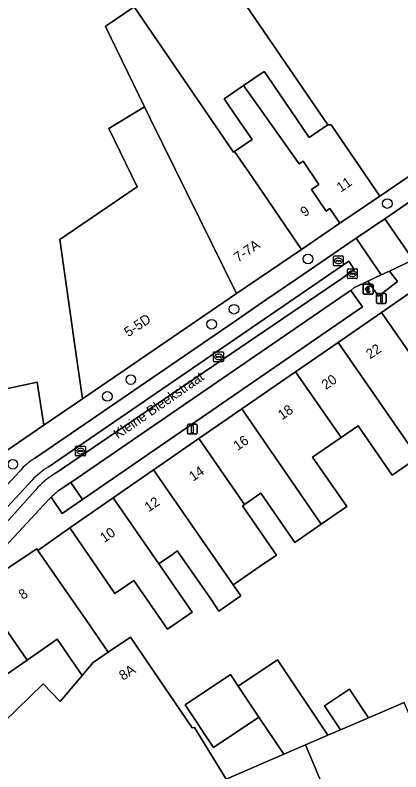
# Model space of a CAD drawing. Extents: x 161771 to 163125, y 382475 to 383179.
# Drawn here: x 161849.5 to 161888.7, y 383006.8 to 383083.8 of the extents above; entities that cross this region are included whole.
import ezdxf

# ---------------------------------------------------------------- set-up
doc = ezdxf.new("R2010")
doc.units = 0
for name, color, linetype in [('IMGEO_Betaalautomaat', 7, 'Continuous'), ('IMGEO_Boom', 7, 'Continuous'), ('IMGEO_Erf', 7, 'Continuous'), ('IMGEO_Groenvoorziening', 7, 'Continuous'), ('IMGEO_Kolk', 7, 'Continuous'), ('IMGEO_Lichtmast', 7, 'Continuous'), ('IMGEO_Openbare_ruimte_label', 7, 'Continuous'), ('IMGEO_Pand', 7, 'Continuous'), ('IMGEO_Pand_nummerreeks', 7, 'Continuous'), ('IMGEO_Parkeervlak_open', 7, 'Continuous'), ('IMGEO_Rijbaan_lokaal_open', 7, 'Continuous'), ('IMGEO_Rioolput', 7, 'Continuous'), ('IMGEO_Terreindeel_onvherhard', 7, 'Continuous'), ('IMGEO_Voetpad_open', 7, 'Continuous')]:
    doc.layers.add(name, color=color, linetype=linetype)

msp = doc.modelspace()

# ---------------------------------------------------------------- linework, layer by layer
at = {"layer": 'IMGEO_Betaalautomaat'}
for p, q in [((161884.894, 383055.5), (161884.894, 383056.341)), ((161884.894, 383056.341), (161884.894, 383055.5)), ((161884.969, 383056.424), (161885.81, 383056.424)), ((161885.81, 383056.424), (161884.969, 383056.424)), ((161885.556, 383056.229), (161885.539, 383056.129)), ((161885.893, 383056.35), (161885.893, 383055.509)), ((161885.893, 383055.509), (161885.893, 383056.35)), ((161885.819, 383055.425), (161884.978, 383055.425)), ((161884.978, 383055.425), (161885.819, 383055.425)), ((161885.177, 383055.888), (161885.177, 383055.956)), ((161885.298, 383055.956), (161885.298, 383055.888)), ((161885.543, 383055.723), (161885.565, 383055.636))]:
    msp.add_line(p, q, dxfattribs=at)
for points in [[(161885.177, 383055.956), (161885.108, 383055.956), (161885.108, 383056.025), (161885.187, 383056.025)], [(161885.182, 383055.819), (161885.108, 383055.819), (161885.108, 383055.888), (161885.177, 383055.888)], [(161885.309, 383056.025), (161885.456, 383056.025), (161885.456, 383055.956), (161885.298, 383055.956)], [(161885.298, 383055.888), (161885.456, 383055.888), (161885.456, 383055.819), (161885.312, 383055.819)]]:
    msp.add_lwpolyline(points, dxfattribs=at)
for centre, radius, start, end in [((161884.972, 383056.347), 0.0779, 92.4484, 184.28452), ((161884.972, 383056.347), 0.0779, 92.4484, 184.28452), ((161885.47, 383055.949), 0.293, 73.01398, 165.01395), ((161885.476, 383055.962), 0.179, 69.32359, 159.56827), ((161885.816, 383056.347), 0.0779, 2.4484, 94.28452), ((161885.816, 383056.347), 0.0779, 2.4484, 94.28452), ((161884.972, 383055.503), 0.0779, 182.4484, 274.28452), ((161884.972, 383055.503), 0.0779, 182.4484, 274.28452), ((161885.443, 383055.874), 0.267, 191.80956, 297.03891), ((161885.476, 383055.889), 0.179, 202.76249, 291.86925), ((161885.816, 383055.503), 0.0779, 272.4484, 4.28452), ((161885.816, 383055.503), 0.0779, 272.4484, 4.28452)]:
    msp.add_arc(centre, radius, start, end, dxfattribs=at)
at = {"layer": 'IMGEO_Boom'}
for centre in [(161887.338, 383064.638), (161879.277, 383059.001), (161871.752, 383053.892), (161869.475, 383052.362), (161861.26, 383046.734), (161858.873, 383045.021), (161849.263, 383038.123)]:
    msp.add_circle(centre, 0.489, dxfattribs=at)
at = {"layer": 'IMGEO_Erf'}
msp.add_lwpolyline([(161845.422, 383045.112), (161851.742, 383046.468), (161852.173, 383043.624), (161852.406, 383042.092), (161856.328, 383044.784), (161855.632, 383049.736), (161854.05, 383060.993), (161860.096, 383065.115), (161861.896, 383066.342), (161859.017, 383072.258), (161862.652, 383074.484), (161858.683, 383082.642), (161858.867, 383082.767), (161861.608, 383084.632), (161871.689, 383069.855), (161871.793, 383069.926), (161873.58, 383071.144), (161872.217, 383073.143), (161870.751, 383075.292), (161872.719, 383076.634), (161874.825, 383078.07), (161875.16, 383077.578), (161879.403, 383071.353), (161881.294, 383072.642), (161872.184, 383086.008)], dxfattribs=at)
msp.add_lwpolyline([(161847.856, 383009.731), (161846.999, 383010.61), (161852.334, 383015.802), (161854.084, 383014.004), (161856.318, 383016.651), (161853.785, 383020.318), (161850.725, 383018.205), (161843.971, 383013.541), (161843.866, 383013.468), (161843.501, 383013.997), (161841.064, 383012.315), (161836.488, 383006.547), (161834.529, 383004.079), (161831.991, 383000.88), (161833.959, 382998.347), (161836.127, 383000), (161837.414, 383000.982), (161839.342, 383002.454), (161839.747, 383002.763), (161839.941, 383002.509), (161841.261, 383003.516), (161842.149, 383002.352), (161846.6, 383008.389), (161846.846, 383008.361)], close=True, dxfattribs=at)
at = {"layer": 'IMGEO_Groenvoorziening'}
msp.add_lwpolyline([(161887.567, 383057.776), (161886.717, 383057.381), (161885.346, 383056.745), (161886.426, 383055.226), (161888.378, 383056.705)], close=True, dxfattribs=at)
for points in [[(161853.146, 383034.766), (161854.282, 383033.097), (161856.351, 383034.522), (161855.145, 383036.257)], [(161855.145, 383036.257), (161853.972, 383035.496)]]:
    msp.add_lwpolyline(points, dxfattribs=at)
msp.add_arc((161864.45, 383022.808), 16.455, 129.54997, 133.38906, dxfattribs=at)
at = {"layer": 'IMGEO_Kolk'}
for p, q in [((161881.862, 383058.378), (161881.862, 383059.23)), ((161881.937, 383059.304), (161882.789, 383059.304)), ((161882.863, 383059.23), (161882.863, 383058.378)), ((161882.121, 383058.798), (161882.121, 383058.81)), ((161882.559, 383058.761), (161882.161, 383058.761)), ((161882.164, 383058.847), (161882.562, 383058.847)), ((161882.373, 383058.524), (161882.348, 383058.524)), ((161882.35, 383059.084), (161882.375, 383059.084)), ((161882.605, 383058.81), (161882.605, 383058.798)), ((161882.789, 383058.304), (161881.937, 383058.304)), ((161869.679, 383048.621), (161869.679, 383049.473)), ((161869.754, 383049.547), (161870.606, 383049.547)), ((161870.167, 383049.327), (161870.192, 383049.327)), ((161870.68, 383049.473), (161870.68, 383048.621)), ((161870.606, 383048.547), (161869.754, 383048.547)), ((161869.938, 383049.041), (161869.938, 383049.053)), ((161870.376, 383049.004), (161869.978, 383049.004)), ((161869.981, 383049.09), (161870.379, 383049.09)), ((161870.19, 383048.767), (161870.165, 383048.767)), ((161870.422, 383049.053), (161870.422, 383049.041)), ((161855.721, 383039.963), (161856.573, 383039.963)), ((161855.646, 383039.037), (161855.646, 383039.889)), ((161855.905, 383039.457), (161855.905, 383039.469)), ((161856.343, 383039.42), (161855.945, 383039.42)), ((161855.948, 383039.506), (161856.346, 383039.506)), ((161856.157, 383039.183), (161856.132, 383039.183)), ((161856.134, 383039.743), (161856.159, 383039.743)), ((161856.389, 383039.469), (161856.389, 383039.457)), ((161856.647, 383039.889), (161856.647, 383039.037)), ((161856.573, 383038.963), (161855.721, 383038.963))]:
    msp.add_line(p, q, dxfattribs=at)
for points in [[(161881.862, 383058.378), (161881.862, 383059.23)], [(161881.937, 383059.304), (161882.789, 383059.304)], [(161882.863, 383059.23), (161882.863, 383058.378)], [(161882.789, 383058.304), (161881.937, 383058.304)], [(161869.679, 383048.621), (161869.679, 383049.473)], [(161869.754, 383049.547), (161870.606, 383049.547)], [(161870.68, 383049.473), (161870.68, 383048.621)], [(161870.606, 383048.547), (161869.754, 383048.547)], [(161855.721, 383039.963), (161856.573, 383039.963)], [(161855.646, 383039.037), (161855.646, 383039.889)], [(161856.647, 383039.889), (161856.647, 383039.037)], [(161856.573, 383038.963), (161855.721, 383038.963)]]:
    msp.add_lwpolyline(points, dxfattribs=at)
for centre, radius, start, end in [((161881.939, 383059.228), 0.0765, 91.55205, 178.44795), ((161881.939, 383059.228), 0.0765, 91.55205, 178.44795), ((161882.787, 383059.228), 0.0765, 1.55205, 88.44795), ((161882.787, 383059.228), 0.0765, 1.55205, 88.44795), ((161882.161, 383058.807), 0.0403, 85.87752, 175.75265), ((161882.158, 383058.797), 0.0366, 178.93798, 274.71019), ((161882.562, 383058.804), 0.043, 264.86636, 352.45326), ((161882.566, 383058.809), 0.0386, 1.73085, 96.63898), ((161881.939, 383058.38), 0.0765, 181.55205, 268.44795), ((161881.939, 383058.38), 0.0765, 181.55205, 268.44795), ((161882.787, 383058.38), 0.0765, 271.55205, 358.44795), ((161882.787, 383058.38), 0.0765, 271.55205, 358.44795), ((161869.756, 383049.471), 0.0765, 91.55205, 178.44795), ((161869.756, 383049.471), 0.0765, 91.55205, 178.44795), ((161870.604, 383049.471), 0.0765, 1.55205, 88.44795), ((161870.604, 383049.471), 0.0765, 1.55205, 88.44795), ((161869.756, 383048.623), 0.0765, 181.55205, 268.44795), ((161869.756, 383048.623), 0.0765, 181.55205, 268.44795), ((161869.978, 383049.05), 0.0403, 85.87752, 175.75265), ((161869.975, 383049.04), 0.0366, 178.93798, 274.71019), ((161870.379, 383049.047), 0.043, 264.86636, 352.45326), ((161870.383, 383049.052), 0.0386, 1.73085, 96.63898), ((161870.604, 383048.623), 0.0765, 271.55205, 358.44795), ((161870.604, 383048.623), 0.0765, 271.55205, 358.44795), ((161855.723, 383039.887), 0.0765, 91.55205, 178.44795), ((161855.723, 383039.887), 0.0765, 91.55205, 178.44795), ((161856.571, 383039.887), 0.0765, 1.55205, 88.44795), ((161856.571, 383039.887), 0.0765, 1.55205, 88.44795), ((161855.945, 383039.466), 0.0403, 85.87752, 175.75265), ((161855.942, 383039.456), 0.0366, 178.93798, 274.71019), ((161856.346, 383039.463), 0.043, 264.86636, 352.45326), ((161856.35, 383039.468), 0.0386, 1.73085, 96.63898), ((161855.723, 383039.039), 0.0765, 181.55205, 268.44795), ((161855.723, 383039.039), 0.0765, 181.55205, 268.44795), ((161856.571, 383039.039), 0.0765, 271.55205, 358.44795), ((161856.571, 383039.039), 0.0765, 271.55205, 358.44795)]:
    msp.add_arc(centre, radius, start, end, dxfattribs=at)
for centre, major_axis, ratio, start_param, end_param in [((161882.349, 383058.804), (-0.387, 0.002), 0.722429, 4.712389, 7.853982), ((161882.374, 383058.804), (-0.39, 0.002), 0.717154, 1.570796, 4.712389), ((161870.166, 383049.047), (-0.387, 0.002), 0.722429, 4.712389, 7.853982), ((161870.191, 383049.047), (-0.39, 0.002), 0.717154, 1.570796, 4.712389), ((161856.133, 383039.463), (-0.387, 0.002), 0.722429, 4.712389, 7.853982), ((161856.158, 383039.463), (-0.39, 0.002), 0.717154, 1.570796, 4.712389)]:
    msp.add_ellipse(centre, major_axis=major_axis, ratio=ratio, start_param=start_param, end_param=end_param, dxfattribs=at)
at = {"layer": 'IMGEO_Lichtmast'}
for p, q in [((161886.242, 383054.585), (161886.242, 383055.385)), ((161886.242, 383055.385), (161886.242, 383054.585)), ((161886.342, 383055.485), (161887.132, 383055.485)), ((161887.132, 383055.485), (161886.342, 383055.485)), ((161887.232, 383055.385), (161887.232, 383054.585)), ((161887.232, 383054.585), (161887.232, 383055.385)), ((161887.132, 383054.485), (161886.342, 383054.485)), ((161886.342, 383054.485), (161887.132, 383054.485)), ((161867.015, 383041.301), (161867.015, 383042.101)), ((161867.015, 383042.101), (161867.015, 383041.301)), ((161867.115, 383042.201), (161867.905, 383042.201)), ((161867.905, 383042.201), (161867.115, 383042.201)), ((161868.005, 383042.101), (161868.005, 383041.301)), ((161868.005, 383041.301), (161868.005, 383042.101)), ((161867.905, 383041.201), (161867.115, 383041.201)), ((161867.115, 383041.201), (161867.905, 383041.201))]:
    msp.add_line(p, q, dxfattribs=at)
for points in [[(161886.662, 383055.36), (161886.812, 383055.36), (161886.812, 383054.61), (161886.662, 383054.61), (161886.662, 383055.36)], [(161867.435, 383042.076), (161867.585, 383042.076), (161867.585, 383041.326), (161867.435, 383041.326), (161867.435, 383042.076)]]:
    msp.add_lwpolyline(points, dxfattribs=at)
for centre, start, end in [((161886.342, 383055.385), 90, 180), ((161886.342, 383055.385), 90, 180), ((161887.132, 383055.385), 0, 90), ((161887.132, 383055.385), 360, 90), ((161886.342, 383054.585), 180, 270), ((161886.342, 383054.585), 180, 270), ((161887.132, 383054.585), 270, 0), ((161887.132, 383054.585), 270, 0), ((161867.115, 383042.101), 90, 180), ((161867.115, 383042.101), 90, 180), ((161867.905, 383042.101), 0, 90), ((161867.905, 383042.101), 360, 90), ((161867.115, 383041.301), 180, 270), ((161867.115, 383041.301), 180, 270), ((161867.905, 383041.301), 270, 0), ((161867.905, 383041.301), 270, 0)]:
    msp.add_arc(centre, 0.1, start, end, dxfattribs=at)
at = {"layer": 'IMGEO_Pand'}
for points in [[(161881.294, 383072.642), (161881.621, 383072.644), (161886.564, 383065.393), (161903.225, 383076.749), (161904.523, 383080.621), (161899.195, 383093.413), (161871.689, 383089.325), (161872.148, 383086.252), (161872.184, 383086.008)], [(161861.608, 383084.632), (161858.867, 383082.767), (161858.683, 383082.642), (161862.652, 383074.484), (161863.226, 383073.303), (161872.01, 383055.473), (161878.624, 383059.981), (161873.626, 383067.292), (161871.793, 383069.926), (161871.689, 383069.855)], [(161881.621, 383072.644), (161881.294, 383072.642), (161879.403, 383071.353), (161875.16, 383077.578), (161874.825, 383078.07), (161872.719, 383076.634), (161874.23, 383074.515), (161878.381, 383068.692), (161878.764, 383068.953), (161880.379, 383066.583), (161879.62, 383066.066), (161881.118, 383063.868), (161881.494, 383064.124), (161882.512, 383062.631), (161886.564, 383065.393)], [(161878.764, 383068.953), (161878.381, 383068.692), (161874.23, 383074.515), (161872.719, 383076.634), (161870.751, 383075.292), (161872.217, 383073.143), (161873.58, 383071.144), (161871.793, 383069.926), (161873.626, 383067.292), (161878.624, 383059.981), (161882.512, 383062.631), (161881.494, 383064.124), (161881.118, 383063.868), (161879.62, 383066.066), (161880.379, 383066.583)], [(161863.226, 383073.303), (161862.652, 383074.484), (161859.017, 383072.258), (161861.896, 383066.342), (161860.096, 383065.115), (161854.05, 383060.993), (161855.632, 383049.736), (161856.328, 383044.784), (161872.01, 383055.473)], [(161895.877, 383049.864), (161891.2, 383056.636), (161886.762, 383053.571), (161891.383, 383046.881), (161893.159, 383048.107), (161896.636, 383043.073), (161899.297, 383044.912), (161898.863, 383045.541), (161896.433, 383049.059), (161896.403, 383049.102)], [(161886.762, 383053.571), (161882.338, 383050.515), (161890.429, 383038.802), (161893.237, 383040.742), (161889.767, 383045.765), (161891.383, 383046.881)], [(161878.005, 383047.523), (161882.628, 383040.83), (161884.359, 383042.026), (161887.827, 383037.005), (161890.429, 383038.802), (161882.338, 383050.515)], [(161878.005, 383047.523), (161872.532, 383043.743), (161880.621, 383032.033), (161883.211, 383033.823), (161879.746, 383038.84), (161882.628, 383040.83)], [(161852.173, 383043.624), (161851.742, 383046.468), (161845.422, 383045.112), (161836.046, 383042.337), (161838.693, 383038.565), (161841.429, 383034.604), (161852.406, 383042.092)], [(161868.171, 383040.731), (161872.807, 383034.021), (161874.475, 383035.173), (161877.928, 383030.173), (161880.621, 383032.033), (161872.532, 383043.743)], [(161872.807, 383034.021), (161868.171, 383040.731), (161863.873, 383037.762), (161863.572, 383037.554), (161871.661, 383025.846), (161871.85, 383025.977), (161874.415, 383027.749), (161876.053, 383028.881), (161872.6, 383033.878)], [(161863.572, 383037.554), (161859.462, 383034.715), (161864.1, 383028.001), (161864.146, 383028.033), (161865.488, 383028.959), (161865.573, 383029.019), (161865.759, 383029.147), (161866.001, 383029.314), (161866.151, 383029.085), (161869.445, 383024.316), (161870.221, 383023.192), (161872.437, 383024.722), (161871.661, 383025.846)], [(161864.1, 383028.001), (161859.462, 383034.715), (161855.04, 383031.661), (161857.882, 383027.547), (161859.648, 383024.989), (161861.55, 383026.303), (161864.979, 383021.339), (161867.499, 383023.079)], [(161854.66, 383025.247), (161851.818, 383029.361), (161851.702, 383029.528), (161851.639, 383029.486), (161848.95, 383027.672), (161845.717, 383025.456), (161850.725, 383018.205), (161853.785, 383020.318), (161856.318, 383016.651), (161857.42, 383017.957), (161858.967, 383019.01), (161856.682, 383022.319)], [(161845.717, 383025.456), (161838.948, 383020.815), (161843.971, 383013.541), (161850.725, 383018.205)], [(161872.157, 383015.565), (161874.278, 383012.391), (161876.799, 383008.62), (161879.023, 383009.577), (161881.301, 383010.558), (161876.164, 383018.244)], [(161872.157, 383015.565), (161871.38, 383016.727), (161866.77, 383013.645), (161869.668, 383009.31), (161874.278, 383012.391)], [(161882.579, 383011.108), (161885.425, 383012.333), (161883.484, 383015.237), (161880.951, 383013.544)], [(161889.05, 383013.894), (161885.425, 383012.333), (161882.579, 383011.108), (161881.301, 383010.558), (161879.023, 383009.577), (161884.145, 382997.452), (161894.202, 383001.701)], [(161879.023, 383009.577), (161876.799, 383008.62), (161870.967, 383006.109), (161868.791, 383005.167), (161873.071, 382995.502), (161874.09, 382993.201), (161874.263, 382993.277), (161884.145, 382997.452)]]:
    msp.add_lwpolyline(points, close=True, dxfattribs=at)
msp.add_lwpolyline([(161870.967, 383006.109), (161867.739, 383011.331), (161867.5, 383011.314), (161861.215, 383020.541), (161858.967, 383019.01), (161857.42, 383017.957), (161856.318, 383016.651), (161854.084, 383014.004), (161852.334, 383015.802), (161846.999, 383010.61), (161847.856, 383009.731), (161846.846, 383008.361), (161846.6, 383008.389), (161842.149, 383002.352)], dxfattribs=at)
at = {"layer": 'IMGEO_Parkeervlak_open'}
msp.add_lwpolyline([(161884.818, 383054.127), (161883.63, 383055.81), (161883.162, 383055.489), (161855.145, 383036.257), (161856.351, 383034.522)], close=True, dxfattribs=at)
at = {"layer": 'IMGEO_Rijbaan_lokaal_open'}
for points in [[(161907.743, 383070.879), (161904.748, 383075.23), (161887.069, 383063.083), (161889.961, 383058.914)], [(161883.63, 383055.81), (161883.931, 383056.055), (161884.933, 383056.548), (161885.346, 383056.745), (161886.717, 383057.381), (161884.167, 383061.12), (161878.14, 383056.991), (161875.088, 383054.901), (161871.758, 383052.619), (161851.448, 383038.705)], [(161852.842, 383037.838), (161883.411, 383058.768), (161883.96, 383057.914), (161882.816, 383057.076), (161864.514, 383044.648)], [(161882.816, 383057.076), (161883.96, 383057.914), (161883.411, 383058.768), (161852.842, 383037.838)], [(161853.564, 383037.167), (161864.514, 383044.648), (161882.816, 383057.076)], [(161853.972, 383035.496), (161855.145, 383036.257), (161883.162, 383055.489), (161883.63, 383055.81)], [(161864.514, 383044.648), (161853.564, 383037.167)], [(161850.005, 383037.467), (161844.894, 383031.98)], [(161851.606, 383035.536), (161846.918, 383030.353), (161846.177, 383031.079), (161851.227, 383036.511)], [(161851.227, 383036.511), (161846.177, 383031.079), (161846.918, 383030.353), (161851.606, 383035.536)], [(161847.643, 383028.881), (161852.825, 383034.452), (161853.146, 383034.766)]]:
    msp.add_lwpolyline(points, dxfattribs=at)
msp.add_lwpolyline([(161887.069, 383063.083), (161884.167, 383061.12), (161886.717, 383057.381), (161887.567, 383057.776), (161889.961, 383058.914)], close=True, dxfattribs=at)
for centre, radius, start, end in [((161854.521, 383033.664), 5.904, 121.36149, 139.89339), ((161857.516, 383030.504), 8.697, 122.50676, 136.3112), ((161857.516, 383030.504), 8.697, 122.50676, 136.3112), ((161857.231, 383030.773), 7.371, 119.83949, 139.74862), ((161857.231, 383030.773), 7.371, 119.83949, 139.74862), ((161864.45, 383022.808), 16.455, 129.54997, 133.38906)]:
    msp.add_arc(centre, radius, start, end, dxfattribs=at)
at = {"layer": 'IMGEO_Rioolput'}
for p, q in [((161883.286, 383057.079), (161883.286, 383057.931)), ((161883.361, 383058.005), (161884.213, 383058.005)), ((161883.774, 383057.785), (161883.799, 383057.785)), ((161884.287, 383057.931), (161884.287, 383057.079)), ((161884.213, 383057.005), (161883.361, 383057.005)), ((161883.545, 383057.499), (161883.545, 383057.511)), ((161883.983, 383057.462), (161883.585, 383057.462)), ((161883.588, 383057.548), (161883.986, 383057.548)), ((161883.797, 383057.225), (161883.772, 383057.225)), ((161884.029, 383057.511), (161884.029, 383057.499))]:
    msp.add_line(p, q, dxfattribs=at)
for points in [[(161883.286, 383057.079), (161883.286, 383057.931)], [(161883.361, 383058.005), (161884.213, 383058.005)], [(161884.287, 383057.931), (161884.287, 383057.079)], [(161884.213, 383057.005), (161883.361, 383057.005)]]:
    msp.add_lwpolyline(points, dxfattribs=at)
for centre, radius, start, end in [((161883.363, 383057.929), 0.0765, 91.55205, 178.44795), ((161883.363, 383057.929), 0.0765, 91.55205, 178.44795), ((161884.211, 383057.929), 0.0765, 1.55205, 88.44795), ((161884.211, 383057.929), 0.0765, 1.55205, 88.44795), ((161883.363, 383057.081), 0.0765, 181.55205, 268.44795), ((161883.363, 383057.081), 0.0765, 181.55205, 268.44795), ((161883.585, 383057.508), 0.0403, 85.87752, 175.75265), ((161883.582, 383057.498), 0.0366, 178.93798, 274.71019), ((161883.986, 383057.505), 0.043, 264.86636, 352.45326), ((161883.99, 383057.51), 0.0386, 1.73085, 96.63898), ((161884.211, 383057.081), 0.0765, 271.55205, 358.44795), ((161884.211, 383057.081), 0.0765, 271.55205, 358.44795)]:
    msp.add_arc(centre, radius, start, end, dxfattribs=at)
for centre, major_axis, ratio, start_param, end_param in [((161883.773, 383057.505), (-0.387, 0.002), 0.722429, 4.712389, 7.853982), ((161883.798, 383057.505), (-0.39, 0.002), 0.717154, 1.570796, 4.712389)]:
    msp.add_ellipse(centre, major_axis=major_axis, ratio=ratio, start_param=start_param, end_param=end_param, dxfattribs=at)
at = {"layer": 'IMGEO_Terreindeel_onvherhard'}
msp.add_lwpolyline([(161890.429, 383038.802), (161887.827, 383037.005), (161884.359, 383042.026), (161882.628, 383040.83), (161879.746, 383038.84), (161883.211, 383033.823), (161880.621, 383032.033), (161877.928, 383030.173), (161874.475, 383035.173), (161872.807, 383034.021), (161872.6, 383033.878), (161876.053, 383028.881), (161874.415, 383027.749), (161871.85, 383025.977), (161871.661, 383025.846), (161872.437, 383024.722), (161870.221, 383023.192), (161869.445, 383024.316), (161866.151, 383029.085), (161866.001, 383029.314), (161865.759, 383029.147), (161865.573, 383029.019), (161865.488, 383028.959), (161864.146, 383028.033), (161864.1, 383028.001), (161867.499, 383023.079), (161864.979, 383021.339), (161861.55, 383026.303), (161859.648, 383024.989), (161857.882, 383027.547), (161855.04, 383031.661), (161851.818, 383029.361), (161854.66, 383025.247), (161856.682, 383022.319), (161858.967, 383019.01), (161861.215, 383020.541), (161867.5, 383011.314), (161867.739, 383011.331), (161870.967, 383006.109), (161876.799, 383008.62), (161874.278, 383012.391), (161869.668, 383009.31), (161866.77, 383013.645), (161871.38, 383016.727), (161872.157, 383015.565), (161876.164, 383018.244), (161881.301, 383010.558), (161882.579, 383011.108), (161880.951, 383013.544), (161883.484, 383015.237), (161885.425, 383012.333), (161889.05, 383013.894)], dxfattribs=at)
at = {"layer": 'IMGEO_Voetpad_open'}
for points in [[(161871.758, 383052.619), (161875.088, 383054.901), (161878.14, 383056.991), (161884.167, 383061.12), (161887.069, 383063.083), (161904.748, 383075.23), (161903.225, 383076.749), (161886.564, 383065.393), (161882.512, 383062.631), (161878.624, 383059.981), (161872.01, 383055.473), (161856.328, 383044.784), (161852.406, 383042.092), (161841.429, 383034.604)], [(161872.532, 383043.743), (161878.005, 383047.523), (161882.338, 383050.515), (161886.762, 383053.571), (161891.2, 383056.636), (161892.249, 383057.37), (161906.241, 383066.856), (161906.941, 383067.33), (161906.797, 383067.535), (161914.126, 383072.74), (161913.394, 383074.196)], [(161889.961, 383058.914), (161887.567, 383057.776), (161888.378, 383056.705), (161886.426, 383055.226), (161885.346, 383056.745), (161884.933, 383056.548), (161883.931, 383056.055), (161883.63, 383055.81), (161884.818, 383054.127), (161856.351, 383034.522), (161854.282, 383033.097), (161853.146, 383034.766), (161852.825, 383034.452), (161847.643, 383028.881)], [(161851.448, 383038.705), (161871.758, 383052.619)], [(161828.223, 383014.691), (161827.107, 383013.32), (161828.745, 383011.987), (161824.96, 383007.314), (161823.308, 383008.651), (161822.241, 383007.339), (161824.98, 383005.379), (161835.231, 383018.26), (161835.873, 383018.707), (161836.104, 383018.865), (161838.948, 383020.815), (161845.717, 383025.456), (161848.95, 383027.672), (161851.639, 383029.486), (161851.702, 383029.528), (161851.818, 383029.361), (161855.04, 383031.661), (161859.462, 383034.715), (161863.572, 383037.554), (161863.873, 383037.762), (161868.171, 383040.731), (161872.532, 383043.743)], [(161844.894, 383031.98), (161850.005, 383037.467)]]:
    msp.add_lwpolyline(points, dxfattribs=at)
msp.add_arc((161854.521, 383033.664), 5.904, 121.36149, 139.89339, dxfattribs=at)

# ---------------------------------------------------------------- texts
at = {"layer": 'IMGEO_Openbare_ruimte_label'}
msp.add_text('Kleine Bleekstraat', height=1, rotation=34.69153, dxfattribs=at).set_placement((161859.937, 383040.654))
at = {"layer": 'IMGEO_Pand_nummerreeks'}
for s, rotation, p in [('11', 34.28006, (161882.606, 383065.744)), ('9', 34.28006, (161878.921, 383063.233)), ('7-7A', 34.28006, (161872.16, 383058.624)), ('5-5D', 34.28006, (161861.012, 383051.026)), ('22', 34.63208, (161885.602, 383048.783)), ('20', 34.63208, (161881.087, 383045.664)), ('18', 34.63208, (161876.642, 383042.594)), ('16', 34.63208, (161872.119, 383039.47)), ('14', 34.62957, (161867.598, 383036.349)), ('12', 34.62957, (161863.076, 383033.225)), ('10', 34.62957, (161858.561, 383030.107)), ('8', 34.62957, (161850.281, 383024.313)), ('8A', 33.26593, (161860.467, 383016.09))]:
    msp.add_text(s, height=1, rotation=rotation, dxfattribs=at).set_placement(p)

doc.saveas('drawing.dxf')
